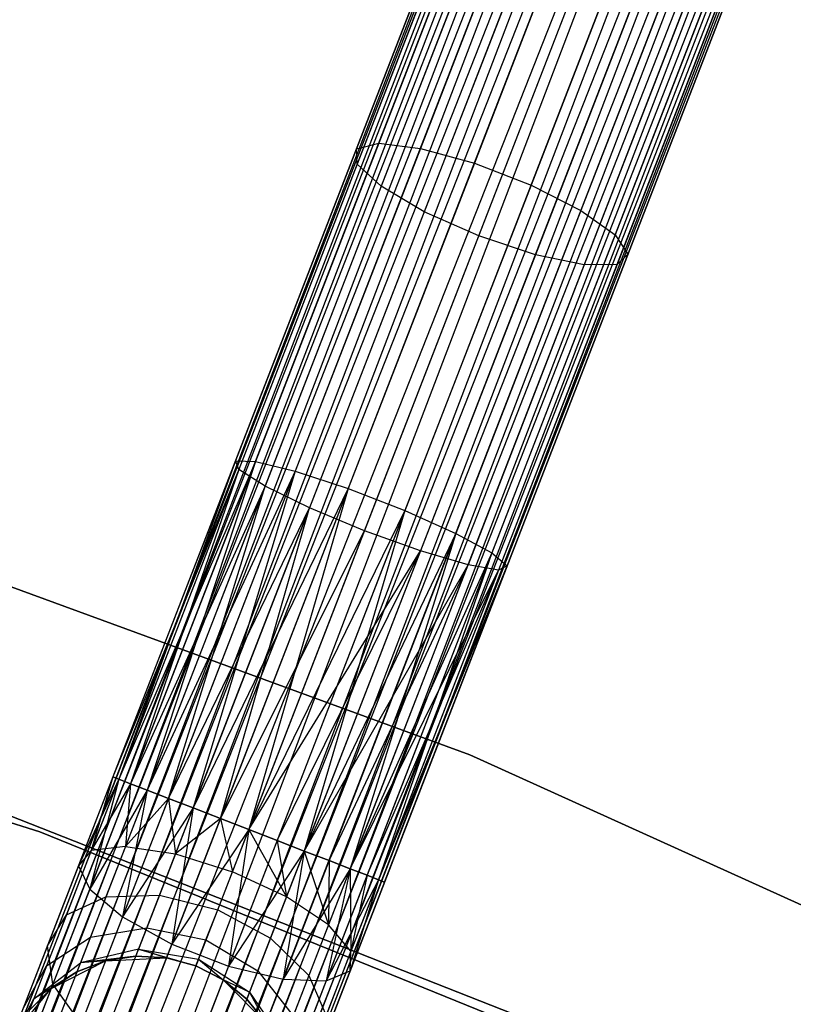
# Model space of a CAD drawing. Extents: x -102 to 102, y -101 to 102.
# Tile 456 of 481: x 21 to 26.29, y 57.05 to 63.78. Entities that reach past the tile are written whole.
import ezdxf

# ---------------------------------------------------------------- set-up
doc = ezdxf.new("R2010")
doc.units = 0
doc.header["$LTSCALE"] = 25.4
doc.layers.get('0').update_dxf_attribs({"linetype": 'CONTINUOUS'})

# ---------------------------------------------------------------- blocks, each defined once
blk = doc.blocks.new('NL2500011659_STL')
at = {"color": 0}
for p, q in [((14.7035, 40.7039, -7.3955), (28.2071, 75.5606, -7.3955)), ((14.7035, 40.7039, -7.6045), (28.2071, 75.5606, -7.3955)), ((14.7035, 40.7039, -7.6045), (28.2071, 75.5606, -7.3955)), ((14.7035, 40.7039, -7.3955), (28.2071, 75.5606, -7.3955)), ((28.2476, 75.5449, -7.809), (14.7035, 40.7039, -7.6045)), ((28.2476, 75.5449, -7.809), (14.7035, 40.7039, -7.6045)), ((28.2071, 75.5606, -7.3955), (14.744, 40.6882, -7.191)), ((28.2071, 75.5606, -7.3955), (14.744, 40.6882, -7.191)), ((14.744, 40.6882, -7.809), (28.2476, 75.5449, -7.809)), ((14.744, 40.6882, -7.809), (28.2476, 75.5449, -7.809)), ((14.8233, 40.6575, -8), (28.2476, 75.5449, -7.809)), ((14.8233, 40.6575, -8), (28.2476, 75.5449, -7.809)), ((14.744, 40.6882, -7.191), (28.3269, 75.5142, -7)), ((14.744, 40.6882, -7.191), (28.3269, 75.5142, -7)), ((14.8233, 40.6575, -7), (28.3269, 75.5142, -7)), ((14.8233, 40.6575, -7), (28.3269, 75.5142, -7)), ((28.3269, 75.5142, -7), (14.9379, 40.6131, -6.8309)), ((28.3269, 75.5142, -7), (14.9379, 40.6131, -6.8309)), ((28.4415, 75.4698, -8.1691), (14.8233, 40.6575, -8)), ((28.4415, 75.4698, -8.1691), (14.8233, 40.6575, -8)), ((14.9379, 40.6131, -8.1691), (28.4415, 75.4698, -8.1691)), ((14.9379, 40.6131, -8.1691), (28.4415, 75.4698, -8.1691)), ((14.9379, 40.6131, -6.8309), (28.5863, 75.4137, -6.691)), ((14.9379, 40.6131, -6.8309), (28.5863, 75.4137, -6.691)), ((15.0828, 40.557, -8.309), (28.4415, 75.4698, -8.1691)), ((15.0828, 40.557, -8.309), (28.4415, 75.4698, -8.1691)), ((15.0828, 40.557, -6.691), (28.5863, 75.4137, -6.691)), ((15.0828, 40.557, -6.691), (28.5863, 75.4137, -6.691)), ((28.5863, 75.4137, -6.691), (15.2516, 40.4916, -6.5865)), ((28.5863, 75.4137, -6.691), (15.2516, 40.4916, -6.5865)), ((28.7552, 75.3483, -8.4135), (15.0828, 40.557, -8.309)), ((28.7552, 75.3483, -8.4135), (15.0828, 40.557, -8.309)), ((15.2516, 40.4916, -8.4135), (28.7552, 75.3483, -8.4135)), ((15.2516, 40.4916, -8.4135), (28.7552, 75.3483, -8.4135)), ((15.437, 40.4198, -8.4782), (28.7552, 75.3483, -8.4135)), ((15.437, 40.4198, -8.4782), (28.7552, 75.3483, -8.4135)), ((15.2516, 40.4916, -6.5865), (28.9405, 75.2765, -6.5218)), ((15.2516, 40.4916, -6.5865), (28.9405, 75.2765, -6.5218)), ((15.437, 40.4198, -6.5218), (28.9405, 75.2765, -6.5218)), ((15.437, 40.4198, -6.5218), (28.9405, 75.2765, -6.5218)), ((15.437, 40.4198, -8.4782), (29.1344, 75.2014, -8.5)), ((15.437, 40.4198, -8.4782), (29.1344, 75.2014, -8.5)), ((15.6309, 40.3447, -6.5), (29.1344, 75.2014, -6.5)), ((15.6309, 40.3447, -6.5), (29.1344, 75.2014, -6.5)), ((15.6309, 40.3447, -8.5), (29.1344, 75.2014, -8.5)), ((15.6309, 40.3447, -8.5), (29.1344, 75.2014, -8.5)), ((15.8247, 40.2696, -8.4782), (29.1344, 75.2014, -8.5)), ((15.8247, 40.2696, -8.4782), (29.1344, 75.2014, -8.5)), ((15.8247, 40.2696, -6.5218), (29.3283, 75.1263, -6.5218)), ((15.8247, 40.2696, -6.5218), (29.3283, 75.1263, -6.5218)), ((29.3283, 75.1263, -6.5218), (16.0101, 40.1977, -6.5865)), ((29.3283, 75.1263, -6.5218), (16.0101, 40.1977, -6.5865)), ((29.5137, 75.0545, -8.4135), (15.8247, 40.2696, -8.4782)), ((29.5137, 75.0545, -8.4135), (15.8247, 40.2696, -8.4782)), ((16.0101, 40.1977, -8.4135), (29.5137, 75.0545, -8.4135)), ((16.0101, 40.1977, -8.4135), (29.5137, 75.0545, -8.4135)), ((16.179, 40.1323, -8.309), (29.5137, 75.0545, -8.4135)), ((16.179, 40.1323, -8.309), (29.5137, 75.0545, -8.4135)), ((16.0101, 40.1977, -6.5865), (29.6825, 74.9891, -6.691)), ((16.0101, 40.1977, -6.5865), (29.6825, 74.9891, -6.691)), ((16.179, 40.1323, -6.691), (29.6825, 74.9891, -6.691)), ((16.179, 40.1323, -6.691), (29.6825, 74.9891, -6.691)), ((29.6825, 74.9891, -6.691), (16.3238, 40.0762, -6.8309)), ((29.6825, 74.9891, -6.691), (16.3238, 40.0762, -6.8309)), ((29.8274, 74.9329, -8.1691), (16.179, 40.1323, -8.309)), ((29.8274, 74.9329, -8.1691), (16.179, 40.1323, -8.309)), ((16.3238, 40.0762, -8.1691), (29.8274, 74.9329, -8.1691)), ((16.3238, 40.0762, -8.1691), (29.8274, 74.9329, -8.1691)), ((16.3238, 40.0762, -6.8309), (29.942, 74.8885, -7)), ((16.3238, 40.0762, -6.8309), (29.942, 74.8885, -7)), ((16.4384, 40.0318, -8), (29.8274, 74.9329, -8.1691)), ((16.4384, 40.0318, -8), (29.8274, 74.9329, -8.1691)), ((16.4384, 40.0318, -7), (29.942, 74.8885, -7)), ((16.4384, 40.0318, -7), (29.942, 74.8885, -7)), ((29.942, 74.8885, -7), (16.5177, 40.0011, -7.191)), ((29.942, 74.8885, -7), (16.5177, 40.0011, -7.191)), ((30.0213, 74.8578, -7.809), (16.4384, 40.0318, -8)), ((30.0213, 74.8578, -7.809), (16.4384, 40.0318, -8)), ((16.5177, 40.0011, -7.809), (30.0213, 74.8578, -7.809)), ((16.5177, 40.0011, -7.809), (30.0213, 74.8578, -7.809)), ((16.5177, 40.0011, -7.191), (30.0618, 74.8421, -7.3955)), ((16.5177, 40.0011, -7.191), (30.0618, 74.8421, -7.3955)), ((16.5582, 39.9854, -7.6045), (30.0213, 74.8578, -7.809)), ((16.5582, 39.9854, -7.6045), (30.0213, 74.8578, -7.809)), ((30.0618, 74.8421, -7.3955), (16.5582, 39.9854, -7.6045)), ((16.5582, 39.9854, -7.3955), (30.0618, 74.8421, -7.3955)), ((30.0618, 74.8421, -7.3955), (16.5582, 39.9854, -7.6045)), ((16.5582, 39.9854, -7.3955), (30.0618, 74.8421, -7.3955)), ((24.2733, 65.0507, -306.7825), (23.4541, 62.9361, -307.4558)), ((24.2733, 65.0507, -306.7825), (23.4541, 62.9361, -307.4558)), ((24.5706, 65.048, -307.0731), (23.7391, 62.9015, -307.7567)), ((24.5706, 65.048, -307.0731), (23.7391, 62.9015, -307.7567)), ((24.105, 64.9719, -306.4105), (23.3015, 62.8981, -307.0709)), ((24.105, 64.9719, -306.4105), (23.3015, 62.8981, -307.0709)), ((24.9456, 64.9643, -307.2322), (24.1073, 62.8004, -307.9213)), ((24.9456, 64.9643, -307.2322), (24.1073, 62.8004, -307.9213)), ((24.0948, 64.8253, -306.0215), (23.3079, 62.7941, -306.6683)), ((24.0948, 64.8253, -306.0215), (23.3079, 62.7941, -306.6683)), ((25.3333, 64.8141, -307.2322), (24.495, 62.6502, -307.9213)), ((25.3333, 64.8141, -307.2322), (24.495, 62.6502, -307.9213)), ((24.2445, 64.6362, -305.6828), (23.472, 62.6422, -306.3177)), ((24.2445, 64.6362, -305.6828), (23.472, 62.6422, -306.3177)), ((25.6668, 64.6233, -307.0731), (24.8353, 62.4768, -307.7567)), ((25.6668, 64.6233, -307.0731), (24.8353, 62.4768, -307.7567)), ((24.5282, 64.4373, -305.4529), (23.7655, 62.4685, -306.0798)), ((24.5282, 64.4373, -305.4529), (23.7655, 62.4685, -306.0798)), ((25.8884, 64.425, -306.7825), (25.0692, 62.3104, -307.4558)), ((25.8884, 64.425, -306.7825), (25.0692, 62.3104, -307.4558)), ((24.1376, 62.3031, -305.9957), (24.8969, 64.263, -305.3716)), ((24.1376, 62.3031, -305.9957), (24.8969, 64.263, -305.3716)), ((25.9597, 64.2534, -306.4105), (25.1563, 62.1795, -307.0709)), ((25.9597, 64.2534, -306.4105), (25.1563, 62.1795, -307.0709)), ((25.2867, 64.1434, -305.4529), (24.524, 62.1746, -306.0798)), ((25.2867, 64.1434, -305.4529), (24.524, 62.1746, -306.0798)), ((25.8684, 64.1382, -306.0215), (25.0816, 62.107, -306.6683)), ((25.8684, 64.1382, -306.0215), (25.0816, 62.107, -306.6683)), ((25.6304, 64.0993, -305.6828), (24.8579, 62.1052, -306.3177)), ((25.6304, 64.0993, -305.6828), (24.8579, 62.1052, -306.3177)), ((23.3015, 62.8981, -307.0709), (22.476, 60.7671, -307.4707)), ((23.3015, 62.8981, -307.0709), (22.476, 60.7671, -307.4707)), ((23.4541, 62.9361, -307.4558), (22.6123, 60.7632, -307.8635)), ((23.4541, 62.9361, -307.4558), (22.6123, 60.7632, -307.8635)), ((23.7391, 62.9015, -307.7567), (22.8846, 60.6959, -308.1705)), ((23.7391, 62.9015, -307.7567), (22.8846, 60.6959, -308.1705)), ((23.3015, 62.8981, -307.0709), (23.4541, 62.9361, -307.4558)), ((23.3015, 62.8981, -307.0709), (23.4541, 62.9361, -307.4558)), ((23.3079, 62.7941, -306.6683), (23.3015, 62.8981, -307.0709)), ((23.3079, 62.7941, -306.6683), (23.3015, 62.8981, -307.0709)), ((23.4541, 62.9361, -307.4558), (23.7391, 62.9015, -307.7567)), ((23.4541, 62.9361, -307.4558), (23.7391, 62.9015, -307.7567)), ((23.7391, 62.9015, -307.7567), (24.1073, 62.8004, -307.9213)), ((23.7391, 62.9015, -307.7567), (24.1073, 62.8004, -307.9213)), ((23.3079, 62.7941, -306.6683), (22.4993, 60.707, -307.0599)), ((23.3079, 62.7941, -306.6683), (22.4993, 60.707, -307.0599)), ((24.1073, 62.8004, -307.9213), (23.2459, 60.5768, -308.3385)), ((24.1073, 62.8004, -307.9213), (23.2459, 60.5768, -308.3385)), ((23.472, 62.6422, -306.3177), (23.3079, 62.7941, -306.6683)), ((23.472, 62.6422, -306.3177), (23.3079, 62.7941, -306.6683)), ((24.1073, 62.8004, -307.9213), (24.495, 62.6502, -307.9213)), ((24.1073, 62.8004, -307.9213), (24.495, 62.6502, -307.9213)), ((23.472, 62.6422, -306.3177), (22.6782, 60.5932, -306.7021)), ((23.472, 62.6422, -306.3177), (22.6782, 60.5932, -306.7021)), ((23.7655, 62.4685, -306.0798), (23.472, 62.6422, -306.3177)), ((23.7655, 62.4685, -306.0798), (23.472, 62.6422, -306.3177)), ((24.495, 62.6502, -307.9213), (23.6336, 60.4266, -308.3385)), ((24.495, 62.6502, -307.9213), (23.6336, 60.4266, -308.3385)), ((24.495, 62.6502, -307.9213), (24.8353, 62.4768, -307.7567)), ((24.495, 62.6502, -307.9213), (24.8353, 62.4768, -307.7567)), ((23.7655, 62.4685, -306.0798), (22.9817, 60.4454, -306.4594)), ((23.7655, 62.4685, -306.0798), (22.9817, 60.4454, -306.4594)), ((24.1376, 62.3031, -305.9957), (23.7655, 62.4685, -306.0798)), ((24.1376, 62.3031, -305.9957), (23.7655, 62.4685, -306.0798)), ((24.8353, 62.4768, -307.7567), (23.9808, 60.2712, -308.1705)), ((24.8353, 62.4768, -307.7567), (23.9808, 60.2712, -308.1705)), ((24.8353, 62.4768, -307.7567), (25.0692, 62.3104, -307.4558)), ((24.8353, 62.4768, -307.7567), (25.0692, 62.3104, -307.4558)), ((23.3574, 60.2892, -306.3735), (24.1376, 62.3031, -305.9957)), ((23.3574, 60.2892, -306.3735), (24.1376, 62.3031, -305.9957)), ((24.524, 62.1746, -306.0798), (24.1376, 62.3031, -305.9957)), ((24.524, 62.1746, -306.0798), (24.1376, 62.3031, -305.9957)), ((25.0692, 62.3104, -307.4558), (24.2274, 60.1375, -307.8635)), ((25.0692, 62.3104, -307.4558), (24.2274, 60.1375, -307.8635)), ((25.0692, 62.3104, -307.4558), (25.1563, 62.1795, -307.0709)), ((25.0692, 62.3104, -307.4558), (25.1563, 62.1795, -307.0709)), ((24.524, 62.1746, -306.0798), (23.7403, 60.1516, -306.4594)), ((24.524, 62.1746, -306.0798), (23.7403, 60.1516, -306.4594)), ((25.1563, 62.1795, -307.0709), (24.3307, 60.0486, -307.4707)), ((25.1563, 62.1795, -307.0709), (24.3307, 60.0486, -307.4707)), ((24.8579, 62.1052, -306.3177), (24.524, 62.1746, -306.0798)), ((24.8579, 62.1052, -306.3177), (24.524, 62.1746, -306.0798)), ((25.1563, 62.1795, -307.0709), (25.0816, 62.107, -306.6683)), ((25.1563, 62.1795, -307.0709), (25.0816, 62.107, -306.6683)), ((24.8579, 62.1052, -306.3177), (24.0641, 60.0563, -306.7021)), ((24.8579, 62.1052, -306.3177), (24.0641, 60.0563, -306.7021)), ((25.0816, 62.107, -306.6683), (24.273, 60.0199, -307.0599)), ((25.0816, 62.107, -306.6683), (24.273, 60.0199, -307.0599)), ((25.0816, 62.107, -306.6683), (24.8579, 62.1052, -306.3177)), ((25.0816, 62.107, -306.6683), (24.8579, 62.1052, -306.3177)), ((22.476, 60.7671, -307.4707), (21.6393, 58.6074, -307.3955)), ((22.476, 60.7671, -307.4707), (21.6393, 58.6074, -307.6045)), ((22.476, 60.7671, -307.4707), (21.6393, 58.6074, -307.3955)), ((22.476, 60.7671, -307.4707), (21.6393, 58.6074, -307.6045)), ((22.476, 60.7671, -307.4707), (21.6799, 58.5917, -307.809)), ((22.476, 60.7671, -307.4707), (21.6799, 58.5917, -307.809)), ((22.6123, 60.7632, -307.8635), (21.6799, 58.5917, -307.809)), ((22.6123, 60.7632, -307.8635), (21.6799, 58.5917, -307.809)), ((22.6123, 60.7632, -307.8635), (21.7592, 58.561, -308)), ((22.6123, 60.7632, -307.8635), (21.7592, 58.561, -308)), ((22.6123, 60.7632, -307.8635), (21.8737, 58.5166, -308.1691)), ((22.6123, 60.7632, -307.8635), (21.8737, 58.5166, -308.1691)), ((22.4993, 60.707, -307.0599), (22.476, 60.7671, -307.4707)), ((22.476, 60.7671, -307.4707), (22.6123, 60.7632, -307.8635)), ((22.4993, 60.707, -307.0599), (22.476, 60.7671, -307.4707)), ((22.476, 60.7671, -307.4707), (22.6123, 60.7632, -307.8635)), ((22.6123, 60.7632, -307.8635), (22.8846, 60.6959, -308.1705)), ((22.6123, 60.7632, -307.8635), (22.8846, 60.6959, -308.1705)), ((22.4993, 60.707, -307.0599), (21.6393, 58.6074, -307.3955)), ((22.4993, 60.707, -307.0599), (21.6393, 58.6074, -307.3955)), ((22.4993, 60.707, -307.0599), (21.6799, 58.5917, -307.191)), ((22.4993, 60.707, -307.0599), (21.6799, 58.5917, -307.191)), ((22.4993, 60.707, -307.0599), (21.7592, 58.561, -307)), ((22.4993, 60.707, -307.0599), (21.7592, 58.561, -307)), ((22.8846, 60.6959, -308.1705), (21.8737, 58.5166, -308.1691)), ((22.8846, 60.6959, -308.1705), (21.8737, 58.5166, -308.1691)), ((22.8846, 60.6959, -308.1705), (22.0186, 58.4605, -308.309)), ((22.8846, 60.6959, -308.1705), (22.0186, 58.4605, -308.309)), ((22.8846, 60.6959, -308.1705), (22.1874, 58.3951, -308.4135)), ((22.8846, 60.6959, -308.1705), (22.1874, 58.3951, -308.4135)), ((22.6782, 60.5932, -306.7021), (22.4993, 60.707, -307.0599)), ((22.6782, 60.5932, -306.7021), (22.4993, 60.707, -307.0599)), ((22.8846, 60.6959, -308.1705), (23.2459, 60.5768, -308.3385)), ((22.8846, 60.6959, -308.1705), (23.2459, 60.5768, -308.3385)), ((22.6782, 60.5932, -306.7021), (21.7592, 58.561, -307)), ((22.6782, 60.5932, -306.7021), (21.7592, 58.561, -307)), ((22.6782, 60.5932, -306.7021), (21.8737, 58.5166, -306.8309)), ((22.6782, 60.5932, -306.7021), (21.8737, 58.5166, -306.8309)), ((22.0186, 58.4605, -306.691), (22.6782, 60.5932, -306.7021)), ((22.0186, 58.4605, -306.691), (22.6782, 60.5932, -306.7021)), ((23.2459, 60.5768, -308.3385), (22.1874, 58.3951, -308.4135)), ((23.2459, 60.5768, -308.3385), (22.1874, 58.3951, -308.4135)), ((23.2459, 60.5768, -308.3385), (22.3728, 58.3232, -308.4781)), ((23.2459, 60.5768, -308.3385), (22.3728, 58.3232, -308.4781)), ((23.2459, 60.5768, -308.3385), (22.5667, 58.2481, -308.5)), ((23.2459, 60.5768, -308.3385), (22.5667, 58.2481, -308.5)), ((22.9817, 60.4454, -306.4594), (22.6782, 60.5932, -306.7021)), ((22.9817, 60.4454, -306.4594), (22.6782, 60.5932, -306.7021)), ((23.2459, 60.5768, -308.3385), (23.6336, 60.4266, -308.3385)), ((23.2459, 60.5768, -308.3385), (23.6336, 60.4266, -308.3385)), ((22.0186, 58.4605, -306.691), (22.9817, 60.4454, -306.4594)), ((22.0186, 58.4605, -306.691), (22.9817, 60.4454, -306.4594)), ((22.1874, 58.3951, -306.5865), (22.9817, 60.4454, -306.4594)), ((22.1874, 58.3951, -306.5865), (22.9817, 60.4454, -306.4594)), ((22.3728, 58.3232, -306.5219), (22.9817, 60.4454, -306.4594)), ((22.3728, 58.3232, -306.5219), (22.9817, 60.4454, -306.4594)), ((23.6336, 60.4266, -308.3385), (22.5667, 58.2481, -308.5)), ((23.6336, 60.4266, -308.3385), (22.5667, 58.2481, -308.5)), ((23.6336, 60.4266, -308.3385), (22.7606, 58.173, -308.4781)), ((23.6336, 60.4266, -308.3385), (22.7606, 58.173, -308.4781)), ((23.6336, 60.4266, -308.3385), (22.946, 58.1012, -308.4135)), ((23.6336, 60.4266, -308.3385), (22.946, 58.1012, -308.4135)), ((23.3574, 60.2892, -306.3735), (22.9817, 60.4454, -306.4594)), ((23.3574, 60.2892, -306.3735), (22.9817, 60.4454, -306.4594)), ((23.6336, 60.4266, -308.3385), (23.9808, 60.2712, -308.1705)), ((23.6336, 60.4266, -308.3385), (23.9808, 60.2712, -308.1705)), ((24.0774, 58.7584, -308.5), (19.6186, 60.3923, -308.5)), ((19.6186, 60.3923, -318), (24.0774, 58.7584, -318)), ((24.0774, 58.7584, -308.5), (19.6186, 60.3923, -308.5)), ((19.6186, 60.3923, -318), (24.0774, 58.7584, -318)), ((22.3728, 58.3232, -306.5219), (23.3574, 60.2892, -306.3735)), ((22.3728, 58.3232, -306.5219), (23.3574, 60.2892, -306.3735)), ((22.5667, 58.2481, -306.5), (23.3574, 60.2892, -306.3735)), ((22.5667, 58.2481, -306.5), (23.3574, 60.2892, -306.3735)), ((23.9808, 60.2712, -308.1705), (22.946, 58.1012, -308.4135)), ((23.9808, 60.2712, -308.1705), (22.946, 58.1012, -308.4135)), ((23.9808, 60.2712, -308.1705), (23.1148, 58.0358, -308.309)), ((23.9808, 60.2712, -308.1705), (23.1148, 58.0358, -308.309)), ((23.9808, 60.2712, -308.1705), (23.2597, 57.9797, -308.1691)), ((23.9808, 60.2712, -308.1705), (23.2597, 57.9797, -308.1691)), ((23.7403, 60.1516, -306.4594), (23.3574, 60.2892, -306.3735)), ((23.7403, 60.1516, -306.4594), (23.3574, 60.2892, -306.3735)), ((23.9808, 60.2712, -308.1705), (24.2274, 60.1375, -307.8635)), ((23.9808, 60.2712, -308.1705), (24.2274, 60.1375, -307.8635)), ((22.5667, 58.2481, -306.5), (23.7403, 60.1516, -306.4594)), ((22.5667, 58.2481, -306.5), (23.7403, 60.1516, -306.4594)), ((22.7606, 58.173, -306.5219), (23.7403, 60.1516, -306.4594)), ((22.7606, 58.173, -306.5219), (23.7403, 60.1516, -306.4594)), ((23.7403, 60.1516, -306.4594), (22.946, 58.1012, -306.5865)), ((23.7403, 60.1516, -306.4594), (22.946, 58.1012, -306.5865)), ((24.2274, 60.1375, -307.8635), (23.2597, 57.9797, -308.1691)), ((24.2274, 60.1375, -307.8635), (23.2597, 57.9797, -308.1691)), ((24.2274, 60.1375, -307.8635), (23.3742, 57.9353, -308)), ((24.2274, 60.1375, -307.8635), (23.3742, 57.9353, -308)), ((24.2274, 60.1375, -307.8635), (23.4535, 57.9046, -307.809)), ((24.2274, 60.1375, -307.8635), (23.4535, 57.9046, -307.809)), ((24.0641, 60.0563, -306.7021), (23.7403, 60.1516, -306.4594)), ((24.0641, 60.0563, -306.7021), (23.7403, 60.1516, -306.4594)), ((24.2274, 60.1375, -307.8635), (24.3307, 60.0486, -307.4707)), ((24.2274, 60.1375, -307.8635), (24.3307, 60.0486, -307.4707)), ((22.946, 58.1012, -306.5865), (24.0641, 60.0563, -306.7021)), ((22.946, 58.1012, -306.5865), (24.0641, 60.0563, -306.7021)), ((23.1148, 58.0358, -306.691), (24.0641, 60.0563, -306.7021)), ((23.1148, 58.0358, -306.691), (24.0641, 60.0563, -306.7021)), ((23.2597, 57.9797, -306.8309), (24.0641, 60.0563, -306.7021)), ((23.2597, 57.9797, -306.8309), (24.0641, 60.0563, -306.7021)), ((23.2597, 57.9797, -306.8309), (24.273, 60.0199, -307.0599)), ((23.2597, 57.9797, -306.8309), (24.273, 60.0199, -307.0599)), ((23.3742, 57.9353, -307), (24.273, 60.0199, -307.0599)), ((23.3742, 57.9353, -307), (24.273, 60.0199, -307.0599)), ((24.3307, 60.0486, -307.4707), (23.4535, 57.9046, -307.809)), ((24.3307, 60.0486, -307.4707), (23.4535, 57.9046, -307.809)), ((23.4535, 57.9046, -307.191), (24.3307, 60.0486, -307.4707)), ((23.4535, 57.9046, -307.191), (24.3307, 60.0486, -307.4707)), ((24.273, 60.0199, -307.0599), (23.4535, 57.9046, -307.191)), ((24.273, 60.0199, -307.0599), (23.4535, 57.9046, -307.191)), ((24.3307, 60.0486, -307.4707), (23.4941, 57.8889, -307.6045)), ((23.4941, 57.8889, -307.3955), (24.3307, 60.0486, -307.4707)), ((23.4941, 57.8889, -307.3955), (24.3307, 60.0486, -307.4707)), ((24.3307, 60.0486, -307.4707), (23.4941, 57.8889, -307.6045)), ((24.273, 60.0199, -307.0599), (24.0641, 60.0563, -306.7021)), ((24.273, 60.0199, -307.0599), (24.0641, 60.0563, -306.7021)), ((24.3307, 60.0486, -307.4707), (24.273, 60.0199, -307.0599)), ((24.3307, 60.0486, -307.4707), (24.273, 60.0199, -307.0599)), ((21.1387, 58.2314, -316), (16.7275, 59.6471, -316)), ((16.7275, 59.6471, -315), (21.1387, 58.2314, -315)), ((21.1387, 58.2314, -316), (16.7275, 59.6471, -316)), ((16.7275, 59.6471, -315), (21.1387, 58.2314, -315)), ((28.4016, 56.796, -308.5), (24.0774, 58.7584, -308.5)), ((24.0774, 58.7584, -318), (28.4016, 56.796, -318)), ((24.0774, 58.7584, -308.5), (24.0774, 58.7584, -318)), ((28.4016, 56.796, -308.5), (24.0774, 58.7584, -308.5)), ((24.0774, 58.7584, -318), (28.4016, 56.796, -318)), ((24.0774, 58.7584, -308.5), (24.0774, 58.7584, -318)), ((21.6393, 58.6074, -307.6045), (21.4044, 58.001, -307.4985)), ((21.6393, 58.6074, -307.3955), (21.4044, 58.001, -307.4985)), ((21.6393, 58.6074, -307.3955), (21.4044, 58.001, -307.4985)), ((21.6393, 58.6074, -307.6045), (21.4044, 58.001, -307.4985)), ((21.6799, 58.5917, -307.191), (21.4044, 58.001, -307.4985)), ((21.6799, 58.5917, -307.191), (21.4044, 58.001, -307.4985)), ((21.6799, 58.5917, -307.191), (21.4801, 57.8406, -307.1223)), ((21.6799, 58.5917, -307.191), (21.4801, 57.8406, -307.1223)), ((21.6393, 58.6074, -307.6045), (21.4911, 58.1044, -307.8918)), ((21.6393, 58.6074, -307.6045), (21.4911, 58.1044, -307.8918)), ((21.6799, 58.5917, -307.809), (21.4911, 58.1044, -307.8918)), ((21.6799, 58.5917, -307.809), (21.4911, 58.1044, -307.8918)), ((21.6393, 58.6074, -307.3955), (21.6799, 58.5917, -307.191)), ((21.6799, 58.5917, -307.809), (21.6393, 58.6074, -307.6045)), ((21.6393, 58.6074, -307.3955), (21.6799, 58.5917, -307.191)), ((21.6799, 58.5917, -307.809), (21.6393, 58.6074, -307.6045)), ((21.6799, 58.5917, -307.191), (21.7592, 58.561, -307)), ((21.7592, 58.561, -308), (21.6799, 58.5917, -307.809)), ((21.6799, 58.5917, -307.191), (21.7592, 58.561, -307)), ((21.7592, 58.561, -308), (21.6799, 58.5917, -307.809)), ((21.7592, 58.561, -307), (21.4801, 57.8406, -307.1223)), ((21.7592, 58.561, -307), (21.4801, 57.8406, -307.1223)), ((21.7592, 58.561, -308), (21.4911, 58.1044, -307.8918)), ((21.7592, 58.561, -308), (21.4911, 58.1044, -307.8918)), ((21.7592, 58.561, -308), (21.7252, 58.1331, -308.2343)), ((21.7592, 58.561, -308), (21.7252, 58.1331, -308.2343)), ((21.7592, 58.561, -307), (21.8737, 58.5166, -306.8309)), ((21.8737, 58.5166, -308.1691), (21.7592, 58.561, -308)), ((21.7592, 58.561, -307), (21.8737, 58.5166, -306.8309)), ((21.8737, 58.5166, -308.1691), (21.7592, 58.561, -308)), ((20.5319, 58.5009, -308.5), (24.898, 56.7817, -308.5)), ((24.898, 56.7817, -318), (20.5319, 58.5009, -318)), ((24.898, 56.7817, -318), (20.5319, 58.5009, -318)), ((20.5319, 58.5009, -308.5), (24.898, 56.7817, -308.5)), ((21.8737, 58.5166, -306.8309), (21.4801, 57.8406, -307.1223)), ((21.8737, 58.5166, -306.8309), (21.4801, 57.8406, -307.1223)), ((21.8737, 58.5166, -306.8309), (21.705, 57.651, -306.8285)), ((21.8737, 58.5166, -306.8309), (21.705, 57.651, -306.8285)), ((22.0186, 58.4605, -306.691), (21.705, 57.651, -306.8285)), ((22.0186, 58.4605, -306.691), (21.705, 57.651, -306.8285)), ((21.8737, 58.5166, -308.1691), (21.7252, 58.1331, -308.2343)), ((21.8737, 58.5166, -308.1691), (21.7252, 58.1331, -308.2343)), ((22.0186, 58.4605, -308.309), (21.7252, 58.1331, -308.2343)), ((22.0186, 58.4605, -308.309), (21.7252, 58.1331, -308.2343)), ((21.8737, 58.5166, -306.8309), (22.0186, 58.4605, -306.691)), ((22.0186, 58.4605, -308.309), (21.8737, 58.5166, -308.1691)), ((21.8737, 58.5166, -306.8309), (22.0186, 58.4605, -306.691)), ((22.0186, 58.4605, -308.309), (21.8737, 58.5166, -308.1691)), ((22.1874, 58.3951, -308.4135), (22.0186, 58.4605, -308.309)), ((22.0186, 58.4605, -306.691), (22.1874, 58.3951, -306.5865)), ((22.0186, 58.4605, -306.691), (22.1874, 58.3951, -306.5865)), ((22.0186, 58.4605, -308.309), (22.0661, 58.082, -308.4667)), ((22.0186, 58.4605, -308.309), (22.0661, 58.082, -308.4667)), ((22.1874, 58.3951, -308.4135), (22.0186, 58.4605, -308.309)), ((22.1874, 58.3951, -306.5865), (21.705, 57.651, -306.8285)), ((22.1874, 58.3951, -306.5865), (21.705, 57.651, -306.8285)), ((22.1874, 58.3951, -306.5865), (22.0404, 57.4651, -306.6676)), ((22.1874, 58.3951, -306.5865), (22.0404, 57.4651, -306.6676)), ((22.1874, 58.3951, -308.4135), (22.0661, 58.082, -308.4667)), ((22.1874, 58.3951, -308.4135), (22.0661, 58.082, -308.4667)), ((22.3728, 58.3232, -308.4781), (22.1874, 58.3951, -308.4135)), ((22.1874, 58.3951, -306.5865), (22.3728, 58.3232, -306.5219)), ((22.1874, 58.3951, -306.5865), (22.3728, 58.3232, -306.5219)), ((22.3728, 58.3232, -308.4781), (22.1874, 58.3951, -308.4135)), ((22.3728, 58.3232, -306.5219), (22.0404, 57.4651, -306.6676)), ((22.3728, 58.3232, -306.5219), (22.0404, 57.4651, -306.6676)), ((22.3728, 58.3232, -308.4781), (22.0661, 58.082, -308.4667)), ((22.3728, 58.3232, -308.4781), (22.0661, 58.082, -308.4667)), ((22.5667, 58.2481, -308.5), (22.3728, 58.3232, -308.4781)), ((22.3728, 58.3232, -306.5219), (22.5667, 58.2481, -306.5)), ((22.3728, 58.3232, -306.5219), (22.5667, 58.2481, -306.5)), ((22.3728, 58.3232, -308.4781), (22.4551, 57.96, -308.549)), ((22.3728, 58.3232, -308.4781), (22.4551, 57.96, -308.549)), ((22.5667, 58.2481, -308.5), (22.3728, 58.3232, -308.4781)), ((25.4317, 56.49, -316), (21.1387, 58.2314, -316)), ((21.1387, 58.2314, -316), (21.1387, 58.2314, -315)), ((21.1387, 58.2314, -315), (25.4317, 56.49, -315)), ((21.1387, 58.2314, -316), (21.1387, 58.2314, -315)), ((25.4317, 56.49, -316), (21.1387, 58.2314, -316)), ((21.1387, 58.2314, -315), (25.4317, 56.49, -315)), ((22.5667, 58.2481, -306.5), (22.0404, 57.4651, -306.6676)), ((22.5667, 58.2481, -306.5), (22.0404, 57.4651, -306.6676)), ((22.5667, 58.2481, -306.5), (22.4281, 57.3149, -306.6676)), ((22.5667, 58.2481, -306.5), (22.4281, 57.3149, -306.6676)), ((22.4551, 57.96, -308.549), (22.5667, 58.2481, -308.5)), ((22.4551, 57.96, -308.549), (22.5667, 58.2481, -308.5)), ((22.7606, 58.173, -308.4781), (22.5667, 58.2481, -308.5)), ((22.5667, 58.2481, -306.5), (22.7606, 58.173, -306.5219)), ((22.5667, 58.2481, -308.5), (22.8247, 57.7881, -308.4667)), ((22.7606, 58.173, -308.4781), (22.5667, 58.2481, -308.5)), ((22.5667, 58.2481, -308.5), (22.8247, 57.7881, -308.4667)), ((22.5667, 58.2481, -306.5), (22.7606, 58.173, -306.5219)), ((21.7252, 58.1331, -308.2343), (21.4911, 58.1044, -307.8918)), ((21.7252, 58.1331, -308.2343), (21.4911, 58.1044, -307.8918)), ((21.7252, 58.1331, -308.2343), (21.5911, 57.7871, -308.4233)), ((21.7252, 58.1331, -308.2343), (21.5911, 57.7871, -308.4233)), ((21.7252, 58.1331, -308.2343), (22.0661, 58.082, -308.4667)), ((21.7252, 58.1331, -308.2343), (22.0661, 58.082, -308.4667)), ((22.7606, 58.173, -306.5219), (22.4281, 57.3149, -306.6676)), ((22.7606, 58.173, -306.5219), (22.4281, 57.3149, -306.6676)), ((22.946, 58.1012, -308.4135), (22.7606, 58.173, -308.4781)), ((22.7606, 58.173, -306.5219), (22.946, 58.1012, -306.5865)), ((22.7606, 58.173, -308.4781), (22.8247, 57.7881, -308.4667)), ((22.7606, 58.173, -308.4781), (22.8247, 57.7881, -308.4667)), ((22.946, 58.1012, -308.4135), (22.7606, 58.173, -308.4781)), ((22.7606, 58.173, -306.5219), (22.946, 58.1012, -306.5865)), ((21.4911, 58.1044, -307.8918), (21.3208, 57.6649, -308.132)), ((21.4911, 58.1044, -307.8918), (21.3208, 57.6649, -308.132)), ((21.4911, 58.1044, -307.8918), (21.4044, 58.001, -307.4985)), ((21.4911, 58.1044, -307.8918), (21.4044, 58.001, -307.4985)), ((22.0661, 58.082, -308.4667), (21.9567, 57.7996, -308.621)), ((22.0661, 58.082, -308.4667), (21.9567, 57.7996, -308.621)), ((22.0661, 58.082, -308.4667), (22.4551, 57.96, -308.549)), ((22.0661, 58.082, -308.4667), (22.4551, 57.96, -308.549)), ((22.946, 58.1012, -306.5865), (22.4281, 57.3149, -306.6676)), ((22.946, 58.1012, -306.5865), (22.4281, 57.3149, -306.6676)), ((22.946, 58.1012, -306.5865), (22.8012, 57.2264, -306.8285)), ((22.946, 58.1012, -306.5865), (22.8012, 57.2264, -306.8285)), ((22.946, 58.1012, -308.4135), (22.8247, 57.7881, -308.4667)), ((22.946, 58.1012, -308.4135), (22.8247, 57.7881, -308.4667)), ((23.1148, 58.0358, -308.309), (22.946, 58.1012, -308.4135)), ((22.946, 58.1012, -306.5865), (23.1148, 58.0358, -306.691)), ((22.946, 58.1012, -308.4135), (23.1111, 57.5962, -308.2343)), ((23.1148, 58.0358, -308.309), (22.946, 58.1012, -308.4135)), ((22.946, 58.1012, -308.4135), (23.1111, 57.5962, -308.2343)), ((22.946, 58.1012, -306.5865), (23.1148, 58.0358, -306.691)), ((21.4044, 58.001, -307.4985), (21.1925, 57.4539, -307.7974)), ((21.4044, 58.001, -307.4985), (21.1925, 57.4539, -307.7974)), ((21.4044, 58.001, -307.4985), (21.4801, 57.8406, -307.1223)), ((21.4044, 58.001, -307.4985), (21.4801, 57.8406, -307.1223)), ((23.1148, 58.0358, -306.691), (22.8012, 57.2264, -306.8285)), ((23.1148, 58.0358, -306.691), (22.8012, 57.2264, -306.8285)), ((23.1148, 58.0358, -308.309), (23.1111, 57.5962, -308.2343)), ((23.1148, 58.0358, -308.309), (23.1111, 57.5962, -308.2343)), ((23.2597, 57.9797, -308.1691), (23.1148, 58.0358, -308.309)), ((23.1148, 58.0358, -306.691), (23.2597, 57.9797, -306.8309)), ((23.2597, 57.9797, -308.1691), (23.1148, 58.0358, -308.309)), ((23.1148, 58.0358, -306.691), (23.2597, 57.9797, -306.8309)), ((22.3544, 57.7, -308.691), (22.4551, 57.96, -308.549)), ((22.3544, 57.7, -308.691), (22.4551, 57.96, -308.549)), ((22.8247, 57.7881, -308.4667), (22.4551, 57.96, -308.549)), ((22.8247, 57.7881, -308.4667), (22.4551, 57.96, -308.549)), ((23.2597, 57.9797, -306.8309), (22.8012, 57.2264, -306.8285)), ((23.2597, 57.9797, -306.8309), (22.8012, 57.2264, -306.8285)), ((23.2597, 57.9797, -306.8309), (23.0952, 57.2149, -307.1223)), ((23.2597, 57.9797, -306.8309), (23.0952, 57.2149, -307.1223)), ((23.3742, 57.9353, -307), (23.0952, 57.2149, -307.1223)), ((23.3742, 57.9353, -307), (23.0952, 57.2149, -307.1223)), ((23.2597, 57.9797, -308.1691), (23.1111, 57.5962, -308.2343)), ((23.2597, 57.9797, -308.1691), (23.1111, 57.5962, -308.2343)), ((23.3742, 57.9353, -308), (23.2597, 57.9797, -308.1691)), ((23.2597, 57.9797, -306.8309), (23.3742, 57.9353, -307)), ((23.2597, 57.9797, -308.1691), (23.2648, 57.4173, -307.8918)), ((23.3742, 57.9353, -308), (23.2597, 57.9797, -308.1691)), ((23.2597, 57.9797, -308.1691), (23.2648, 57.4173, -307.8918)), ((23.2597, 57.9797, -306.8309), (23.3742, 57.9353, -307)), ((23.3742, 57.9353, -308), (23.2648, 57.4173, -307.8918)), ((23.3742, 57.9353, -308), (23.2648, 57.4173, -307.8918)), ((23.4535, 57.9046, -307.809), (23.3742, 57.9353, -308)), ((23.3742, 57.9353, -307), (23.4535, 57.9046, -307.191)), ((23.4535, 57.9046, -307.809), (23.3742, 57.9353, -308)), ((23.3742, 57.9353, -307), (23.4535, 57.9046, -307.191)), ((23.4535, 57.9046, -307.191), (23.0952, 57.2149, -307.1223)), ((23.4535, 57.9046, -307.191), (23.0952, 57.2149, -307.1223)), ((23.4535, 57.9046, -307.809), (23.2591, 57.2825, -307.4985)), ((23.4535, 57.9046, -307.809), (23.2591, 57.2825, -307.4985)), ((23.4535, 57.9046, -307.191), (23.2591, 57.2825, -307.4985)), ((23.4535, 57.9046, -307.191), (23.2591, 57.2825, -307.4985)), ((23.4941, 57.8889, -307.3955), (23.2591, 57.2825, -307.4985)), ((23.4941, 57.8889, -307.6045), (23.2591, 57.2825, -307.4985)), ((23.4941, 57.8889, -307.6045), (23.2591, 57.2825, -307.4985)), ((23.4941, 57.8889, -307.3955), (23.2591, 57.2825, -307.4985)), ((23.4535, 57.9046, -307.809), (23.2648, 57.4173, -307.8918)), ((23.4535, 57.9046, -307.809), (23.2648, 57.4173, -307.8918)), ((23.4941, 57.8889, -307.6045), (23.4535, 57.9046, -307.809)), ((23.4535, 57.9046, -307.191), (23.4941, 57.8889, -307.3955)), ((23.4941, 57.8889, -307.6045), (23.4535, 57.9046, -307.809)), ((23.4535, 57.9046, -307.191), (23.4941, 57.8889, -307.3955)), ((21.4801, 57.8406, -307.1223), (21.2283, 57.1907, -307.4774)), ((21.4801, 57.8406, -307.1223), (21.2283, 57.1907, -307.4774)), ((21.3208, 57.6649, -308.132), (21.5911, 57.7871, -308.4233)), ((21.3208, 57.6649, -308.132), (21.5911, 57.7871, -308.4233)), ((21.4801, 57.8406, -307.1223), (21.705, 57.651, -306.8285)), ((21.4801, 57.8406, -307.1223), (21.705, 57.651, -306.8285)), ((21.5911, 57.7871, -308.4233), (21.4848, 57.5126, -308.7177)), ((21.5911, 57.7871, -308.4233), (21.4848, 57.5126, -308.7177)), ((21.5911, 57.7871, -308.4233), (21.9567, 57.7996, -308.621)), ((21.5911, 57.7871, -308.4233), (21.9567, 57.7996, -308.621)), ((21.9567, 57.7996, -308.621), (21.8699, 57.5755, -308.8614)), ((21.9567, 57.7996, -308.621), (21.8699, 57.5755, -308.8614)), ((21.9567, 57.7996, -308.621), (22.3544, 57.7, -308.691)), ((21.9567, 57.7996, -308.621), (22.3544, 57.7, -308.691)), ((22.8247, 57.7881, -308.4667), (22.7153, 57.5057, -308.621)), ((22.8247, 57.7881, -308.4667), (22.7153, 57.5057, -308.621)), ((23.1111, 57.5962, -308.2343), (22.8247, 57.7881, -308.4667)), ((23.1111, 57.5962, -308.2343), (22.8247, 57.7881, -308.4667)), ((21.3208, 57.6649, -308.132), (21.1857, 57.316, -308.5061)), ((21.3208, 57.6649, -308.132), (21.1857, 57.316, -308.5061)), ((21.1925, 57.4539, -307.7974), (21.3208, 57.6649, -308.132)), ((21.1925, 57.4539, -307.7974), (21.3208, 57.6649, -308.132)), ((21.705, 57.651, -306.8285), (21.4222, 56.9209, -307.2274)), ((21.705, 57.651, -306.8285), (21.4222, 56.9209, -307.2274)), ((21.705, 57.651, -306.8285), (22.0404, 57.4651, -306.6676)), ((21.705, 57.651, -306.8285), (22.0404, 57.4651, -306.6676)), ((22.2744, 57.4937, -308.9122), (22.3544, 57.7, -308.691)), ((22.2744, 57.4937, -308.9122), (22.3544, 57.7, -308.691)), ((22.3544, 57.7, -308.691), (22.7153, 57.5057, -308.621)), ((22.3544, 57.7, -308.691), (22.7153, 57.5057, -308.621)), ((23.1111, 57.5962, -308.2343), (22.9771, 57.2502, -308.4233)), ((23.1111, 57.5962, -308.2343), (22.9771, 57.2502, -308.4233)), ((23.2648, 57.4173, -307.8918), (23.1111, 57.5962, -308.2343)), ((23.2648, 57.4173, -307.8918), (23.1111, 57.5962, -308.2343)), ((21.4848, 57.5126, -308.7177), (21.8699, 57.5755, -308.8614)), ((21.4848, 57.5126, -308.7177), (21.8699, 57.5755, -308.8614)), ((21.8699, 57.5755, -308.8614), (21.8142, 57.4316, -309.1643)), ((21.8699, 57.5755, -308.8614), (21.8142, 57.4316, -309.1643)), ((21.8699, 57.5755, -308.8614), (22.2744, 57.4937, -308.9122)), ((21.8699, 57.5755, -308.8614), (22.2744, 57.4937, -308.9122)), ((21.1925, 57.4539, -307.7974), (21.0243, 57.0198, -308.263)), ((21.1925, 57.4539, -307.7974), (21.0243, 57.0198, -308.263)), ((21.1857, 57.316, -308.5061), (21.4848, 57.5126, -308.7177)), ((21.1857, 57.316, -308.5061), (21.4848, 57.5126, -308.7177)), ((21.2283, 57.1907, -307.4774), (21.1925, 57.4539, -307.7974)), ((21.2283, 57.1907, -307.4774), (21.1925, 57.4539, -307.7974)), ((21.4848, 57.5126, -308.7177), (21.4165, 57.3363, -309.0887)), ((21.4848, 57.5126, -308.7177), (21.4165, 57.3363, -309.0887)), ((22.0404, 57.4651, -306.6676), (21.7405, 56.6909, -307.0906)), ((22.0404, 57.4651, -306.6676), (21.7405, 56.6909, -307.0906)), ((22.0404, 57.4651, -306.6676), (22.4281, 57.3149, -306.6676)), ((22.0404, 57.4651, -306.6676), (22.4281, 57.3149, -306.6676)), ((22.2231, 57.3613, -309.191), (22.2744, 57.4937, -308.9122)), ((22.2231, 57.3613, -309.191), (22.2744, 57.4937, -308.9122)), ((22.2744, 57.4937, -308.9122), (22.6285, 57.2816, -308.8614)), ((22.2744, 57.4937, -308.9122), (22.6285, 57.2816, -308.8614)), ((22.7153, 57.5057, -308.621), (22.6285, 57.2816, -308.8614)), ((22.7153, 57.5057, -308.621), (22.6285, 57.2816, -308.8614)), ((22.7153, 57.5057, -308.621), (22.9771, 57.2502, -308.4233)), ((22.7153, 57.5057, -308.621), (22.9771, 57.2502, -308.4233)), ((21.8142, 57.4316, -309.1643), (21.4165, 57.3363, -309.0887)), ((21.8142, 57.4316, -309.1643), (21.4165, 57.3363, -309.0887)), ((21.795, 57.382, -309.5), (21.4165, 57.3363, -309.0887)), ((21.795, 57.382, -309.5), (21.4165, 57.3363, -309.0887)), ((21.795, 57.382, -309.5), (21.5884, 57.3499, -309.5)), ((21.5884, 57.3499, -314), (21.795, 57.382, -309.5)), ((21.795, 57.382, -309.5), (21.5884, 57.3499, -309.5)), ((21.5884, 57.3499, -314), (21.795, 57.382, -309.5)), ((21.795, 57.382, -309.5), (21.8142, 57.4316, -309.1643)), ((21.795, 57.382, -309.5), (21.8142, 57.4316, -309.1643)), ((22.0037, 57.3704, -309.5), (21.795, 57.382, -309.5)), ((21.795, 57.382, -309.5), (22.0037, 57.3704, -314)), ((21.795, 57.382, -309.5), (22.0037, 57.3704, -314)), ((22.0037, 57.3704, -309.5), (21.795, 57.382, -309.5)), ((22.0037, 57.3704, -309.5), (21.8142, 57.4316, -309.1643)), ((21.8142, 57.4316, -309.1643), (22.2055, 57.3157, -309.5)), ((22.0037, 57.3704, -309.5), (21.8142, 57.4316, -309.1643)), ((21.8142, 57.4316, -309.1643), (22.2055, 57.3157, -309.5)), ((21.8142, 57.4316, -309.1643), (22.2231, 57.3613, -309.191)), ((21.8142, 57.4316, -309.1643), (22.2231, 57.3613, -309.191)), ((23.2648, 57.4173, -307.8918), (23.0945, 56.9778, -308.132)), ((23.2648, 57.4173, -307.8918), (23.0945, 56.9778, -308.132)), ((23.2591, 57.2825, -307.4985), (23.2648, 57.4173, -307.8918)), ((23.2591, 57.2825, -307.4985), (23.2648, 57.4173, -307.8918)), ((21.0243, 57.0198, -308.263), (21.1857, 57.316, -308.5061)), ((21.0243, 57.0198, -308.263), (21.1857, 57.316, -308.5061)), ((21.0989, 57.0921, -308.9774), (21.4165, 57.3363, -309.0887)), ((21.0989, 57.0921, -308.9774), (21.4165, 57.3363, -309.0887)), ((21.1857, 57.316, -308.5061), (21.0989, 57.0921, -308.9774)), ((21.1857, 57.316, -308.5061), (21.0989, 57.0921, -308.9774)), ((21.2173, 57.1623, -314), (21.5884, 57.3499, -314)), ((21.2173, 57.1623, -314), (21.5884, 57.3499, -314)), ((21.5884, 57.3499, -309.5), (21.393, 57.2756, -309.5)), ((21.393, 57.2756, -309.5), (21.5884, 57.3499, -314)), ((21.393, 57.2756, -309.5), (21.5884, 57.3499, -314)), ((21.5884, 57.3499, -309.5), (21.393, 57.2756, -309.5)), ((21.4165, 57.3363, -309.0887), (21.393, 57.2756, -309.5)), ((21.4165, 57.3363, -309.0887), (21.393, 57.2756, -309.5)), ((21.5884, 57.3499, -309.5), (21.4165, 57.3363, -309.0887)), ((21.5884, 57.3499, -309.5), (21.4165, 57.3363, -309.0887)), ((21.5884, 57.3499, -314), (22.0037, 57.3704, -314)), ((21.5884, 57.3499, -314), (22.0037, 57.3704, -314)), ((21.5884, 57.3499, -309.5), (21.5884, 57.3499, -314)), ((21.5884, 57.3499, -309.5), (21.5884, 57.3499, -314)), ((22.0037, 57.3704, -314), (22.2055, 57.3157, -314)), ((22.2055, 57.3157, -309.5), (22.0037, 57.3704, -309.5)), ((22.0037, 57.3704, -309.5), (22.0037, 57.3704, -314)), ((22.0037, 57.3704, -309.5), (22.0037, 57.3704, -314)), ((22.2055, 57.3157, -309.5), (22.0037, 57.3704, -309.5)), ((22.0037, 57.3704, -314), (22.2055, 57.3157, -314)), ((22.4281, 57.3149, -306.6676), (22.1282, 56.5407, -307.0906)), ((22.4281, 57.3149, -306.6676), (22.1282, 56.5407, -307.0906)), ((22.2055, 57.3157, -309.5), (22.2231, 57.3613, -309.191)), ((22.2055, 57.3157, -309.5), (22.2231, 57.3613, -309.191)), ((22.2055, 57.3157, -314), (22.3914, 57.2202, -314)), ((22.3914, 57.2202, -309.5), (22.2055, 57.3157, -309.5)), ((22.2055, 57.3157, -309.5), (22.2055, 57.3157, -314)), ((22.2055, 57.3157, -309.5), (22.2055, 57.3157, -314)), ((22.3914, 57.2202, -309.5), (22.2055, 57.3157, -309.5)), ((22.2055, 57.3157, -314), (22.3914, 57.2202, -314)), ((22.2231, 57.3613, -309.191), (22.3914, 57.2202, -309.5)), ((22.2231, 57.3613, -309.191), (22.3914, 57.2202, -309.5)), ((22.2231, 57.3613, -309.191), (22.5727, 57.1377, -309.1643)), ((22.2231, 57.3613, -309.191), (22.5727, 57.1377, -309.1643)), ((22.4281, 57.3149, -306.6676), (22.8012, 57.2264, -306.8285)), ((22.4281, 57.3149, -306.6676), (22.8012, 57.2264, -306.8285)), ((21.393, 57.2756, -309.5), (21.0989, 57.0921, -308.9774)), ((21.393, 57.2756, -309.5), (21.0989, 57.0921, -308.9774)), ((21.393, 57.2756, -309.5), (21.2173, 57.1623, -309.5)), ((21.2173, 57.1623, -314), (21.393, 57.2756, -309.5)), ((21.393, 57.2756, -309.5), (21.2173, 57.1623, -309.5)), ((21.2173, 57.1623, -314), (21.393, 57.2756, -309.5)), ((22.6285, 57.2816, -308.8614), (22.5727, 57.1377, -309.1643)), ((22.6285, 57.2816, -308.8614), (22.5727, 57.1377, -309.1643)), ((22.6285, 57.2816, -308.8614), (22.8707, 56.9757, -308.7177)), ((22.6285, 57.2816, -308.8614), (22.8707, 56.9757, -308.7177)), ((22.9771, 57.2502, -308.4233), (22.8707, 56.9757, -308.7177)), ((22.9771, 57.2502, -308.4233), (22.8707, 56.9757, -308.7177)), ((22.9771, 57.2502, -308.4233), (23.0945, 56.9778, -308.132)), ((22.9771, 57.2502, -308.4233), (23.0945, 56.9778, -308.132)), ((23.2591, 57.2825, -307.4985), (23.0472, 56.7354, -307.7974)), ((23.2591, 57.2825, -307.4985), (23.0472, 56.7354, -307.7974)), ((23.0952, 57.2149, -307.1223), (23.2591, 57.2825, -307.4985)), ((23.0952, 57.2149, -307.1223), (23.2591, 57.2825, -307.4985)), ((21.2283, 57.1907, -307.4774), (21.0285, 56.675, -308.0305)), ((21.2283, 57.1907, -307.4774), (21.0285, 56.675, -308.0305)), ((21.4222, 56.9209, -307.2274), (21.2283, 57.1907, -307.4774)), ((21.4222, 56.9209, -307.2274), (21.2283, 57.1907, -307.4774)), ((22.3914, 57.2202, -314), (22.6846, 56.9252, -314)), ((22.5727, 57.1377, -309.1643), (22.3914, 57.2202, -309.5)), ((22.5727, 57.1377, -309.1643), (22.3914, 57.2202, -309.5)), ((22.5535, 57.0881, -309.5), (22.3914, 57.2202, -309.5)), ((22.3914, 57.2202, -314), (22.5535, 57.0881, -309.5)), ((22.3914, 57.2202, -314), (22.6846, 56.9252, -314)), ((22.3914, 57.2202, -309.5), (22.3914, 57.2202, -314)), ((22.3914, 57.2202, -309.5), (22.3914, 57.2202, -314)), ((22.5535, 57.0881, -309.5), (22.3914, 57.2202, -309.5)), ((22.3914, 57.2202, -314), (22.5535, 57.0881, -309.5)), ((22.8012, 57.2264, -306.8285), (22.5183, 56.4962, -307.2274)), ((22.8012, 57.2264, -306.8285), (22.5183, 56.4962, -307.2274)), ((22.8012, 57.2264, -306.8285), (23.0952, 57.2149, -307.1223)), ((22.8012, 57.2264, -306.8285), (23.0952, 57.2149, -307.1223)), ((23.0952, 57.2149, -307.1223), (22.8434, 56.5651, -307.4774)), ((23.0952, 57.2149, -307.1223), (22.8434, 56.5651, -307.4774)), ((20.9546, 56.8399, -314), (21.2173, 57.1623, -314)), ((20.9546, 56.8399, -314), (21.2173, 57.1623, -314)), ((21.2173, 57.1623, -309.5), (21.069, 57.0149, -309.5)), ((21.069, 57.0149, -309.5), (21.2173, 57.1623, -314)), ((21.069, 57.0149, -309.5), (21.2173, 57.1623, -314)), ((21.2173, 57.1623, -309.5), (21.069, 57.0149, -309.5)), ((21.2173, 57.1623, -309.5), (21.0989, 57.0921, -308.9774)), ((21.2173, 57.1623, -309.5), (21.0989, 57.0921, -308.9774)), ((21.2173, 57.1623, -309.5), (21.2173, 57.1623, -314)), ((21.2173, 57.1623, -309.5), (21.2173, 57.1623, -314)), ((22.5727, 57.1377, -309.1643), (22.5535, 57.0881, -309.5)), ((22.5727, 57.1377, -309.1643), (22.5535, 57.0881, -309.5)), ((22.5727, 57.1377, -309.1643), (22.6846, 56.9252, -309.5)), ((22.5727, 57.1377, -309.1643), (22.6846, 56.9252, -309.5)), ((22.5727, 57.1377, -309.1643), (22.8024, 56.7994, -309.0887)), ((22.5727, 57.1377, -309.1643), (22.8024, 56.7994, -309.0887)), ((20.9163, 56.741, -308.8497), (21.0989, 57.0921, -308.9774)), ((20.9163, 56.741, -308.8497), (21.0989, 57.0921, -308.9774)), ((21.069, 57.0149, -309.5), (21.0989, 57.0921, -308.9774)), ((21.069, 57.0149, -309.5), (21.0989, 57.0921, -308.9774)), ((22.6846, 56.9252, -309.5), (22.5535, 57.0881, -309.5)), ((22.5535, 57.0881, -309.5), (22.6846, 56.9252, -314)), ((22.5535, 57.0881, -309.5), (22.6846, 56.9252, -314)), ((22.6846, 56.9252, -309.5), (22.5535, 57.0881, -309.5))]:
    blk.add_line(p, q, dxfattribs=at)

msp = doc.modelspace()

# ---------------------------------------------------------------- block references
at = {"color": 0}
msp.add_blockref('NL2500011659_STL', (0, 0), dxfattribs=at)

doc.saveas('drawing.dxf')
